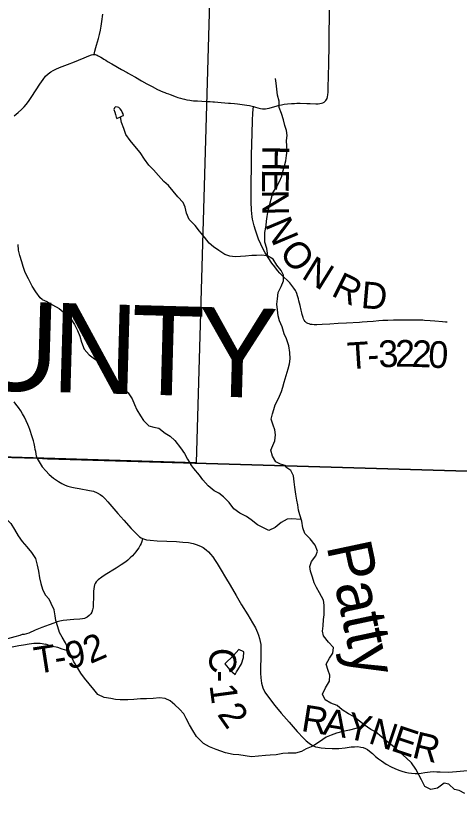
# Model space of a CAD drawing. Extents: x 0 to 34, y 0 to 22.
# Drawn here: x 2.916 to 3.856, y 14.912 to 16.577 of the extents above; entities that cross this region are included whole.
import ezdxf

# ---------------------------------------------------------------- set-up
doc = ezdxf.new("R2010")
doc.units = 0
for name, color, linetype in [('GM_X_Corporation', 7, 'Continuous'), ('GM_X_County_Road', 7, 'Continuous'), ('GM_X_County_Road_Text', 7, 'Continuous'), ('GM_X_County_Text', 7, 'Continuous'), ('GM_X_Minor_Lake', 7, 'Continuous'), ('GM_X_Minor_River', 7, 'Continuous'), ('GM_X_Minor_River_Text', 7, 'Continuous'), ('GM_X_Township_Road', 7, 'Continuous'), ('GM_X_Township_Road_Text', 7, 'Continuous')]:
    doc.layers.add(name, color=color, linetype=linetype)

msp = doc.modelspace()

# ---------------------------------------------------------------- linework, layer by layer
at = {"layer": 'GM_X_Corporation'}
for points in [[(2.1, 20.9), (2.1, 15.6606), (2.9609, 15.6375), (2.9828, 15.6366), (4.3545, 15.5959)], [(2.1, 20.9), (2.1, 15.6606), (2.9609, 15.6375), (2.9828, 15.6366), (4.3545, 15.5959)], [(4.3545, 15.5959), (2.9828, 15.6366), (2.9609, 15.6375), (2.1, 15.6606), (2.1, 14.1), (8.9, 14.1)]]:
    msp.add_lwpolyline(points, dxfattribs=at)
for points in [[(2.3008, 16.6793), (3.3284, 16.656), (3.2981, 15.6275), (2.3289, 15.6573), (2.2815, 15.6586)], [(2.1, 15.6606), (2.1, 14.1), (4.3124, 14.1), (4.324, 14.5949), (4.3241, 14.5964), (4.3352, 14.9629), (4.3354, 14.967), (4.3388, 15.081), (4.3545, 15.5959), (2.9828, 15.6366), (2.9609, 15.6375)]]:
    msp.add_lwpolyline(points, close=True, dxfattribs=at)
at = {"layer": 'GM_X_County_Road'}
for points in [[(3.42, 16.3836), (3.4243, 16.3822), (3.4291, 16.3809), (3.4351, 16.3795), (3.4394, 16.3788), (3.4425, 16.3787), (3.4456, 16.3788), (3.4493, 16.3793), (3.4535, 16.3802), (3.46, 16.3823), (3.4682, 16.3848), (3.4742, 16.3864), (3.4797, 16.3876), (3.4852, 16.3886), (3.4919, 16.3895), (3.5006, 16.3901), (3.5068, 16.3904), (3.5117, 16.3906), (3.5192, 16.3907), (3.5328, 16.3905), (3.5403, 16.3903), (3.5521, 16.3898), (3.557, 16.3898), (3.5608, 16.39), (3.5644, 16.3907), (3.5673, 16.3917), (3.5695, 16.3929), (3.5715, 16.3943), (3.5737, 16.3965), (3.575, 16.3986), (3.576, 16.4008), (3.5771, 16.4044), (3.5778, 16.4087), (3.5781, 16.4143), (3.5784, 16.4279), (3.5788, 16.4447), (3.5794, 16.4789), (3.5801, 16.5105), (3.5803, 16.5223), (3.5806, 16.549), (3.5809, 16.5652), (3.5815, 16.5882)], [(2.9123, 16.364), (2.921, 16.371), (2.9279, 16.3773), (2.9334, 16.3831), (2.9378, 16.3883), (2.9427, 16.3948), (2.9498, 16.405), (2.9667, 16.431), (2.9737, 16.4413), (2.979, 16.4481), (2.9844, 16.4533), (2.9898, 16.4574), (2.9952, 16.4606), (3.0008, 16.4632), (3.0088, 16.4665), (3.0257, 16.4729), (3.0401, 16.4785), (3.0486, 16.4821), (3.0611, 16.4874), (3.0709, 16.4914), (3.0761, 16.4934), (3.0791, 16.4941), (3.0821, 16.4944)], [(3.0821, 16.4944), (3.084, 16.4943), (3.0864, 16.4938), (3.0881, 16.4931), (3.0908, 16.4916), (3.0961, 16.4883), (3.0998, 16.4861), (3.1024, 16.4844), (3.1067, 16.4819), (3.1103, 16.4796), (3.1194, 16.4743), (3.1398, 16.4624), (3.1517, 16.4557), (3.1545, 16.4543), (3.1593, 16.4518), (3.1699, 16.4458), (3.1827, 16.4383), (3.1935, 16.4322), (3.205, 16.4261), (3.2167, 16.4202), (3.228, 16.4152), (3.2321, 16.4136), (3.2349, 16.4124), (3.2395, 16.4105), (3.243, 16.4092), (3.2557, 16.4042), (3.2597, 16.4028), (3.265, 16.4013), (3.2703, 16.3999), (3.2739, 16.3992), (3.2787, 16.3983), (3.2848, 16.3973), (3.2884, 16.3968), (3.2928, 16.3962), (3.297, 16.3959), (3.3, 16.3957), (3.3012, 16.3957), (3.3197, 16.3947), (3.3283, 16.3942), (3.3339, 16.3937), (3.337, 16.3935), (3.3512, 16.3924), (3.3673, 16.3912), (3.371, 16.3908), (3.3797, 16.39), (3.3858, 16.3893), (3.3957, 16.3881), (3.4061, 16.3867), (3.4116, 16.3857), (3.42, 16.3836)], [(2.9611, 15.637), (2.9599, 15.642), (2.9589, 15.6467), (2.958, 15.6515), (2.9572, 15.6564), (2.9561, 15.6619), (2.9548, 15.6686), (2.9533, 15.6746), (2.9509, 15.6832), (2.9457, 15.6984), (2.9435, 15.7041), (2.9414, 15.7092), (2.9379, 15.7172), (2.9343, 15.7244), (2.9304, 15.7315), (2.9266, 15.7379), (2.9217, 15.7451), (2.9161, 15.7525), (2.9121, 15.7572)], [(2.9611, 15.637), (2.9721, 15.6194), (2.9792, 15.6108), (2.9868, 15.603), (2.9961, 15.5952), (3.0064, 15.5882), (3.0134, 15.5838), (3.0202, 15.5806), (3.0264, 15.5782), (3.0349, 15.5758), (3.0419, 15.5745), (3.0501, 15.573), (3.0723, 15.5693), (3.0808, 15.5674), (3.0883, 15.5644), (3.095, 15.5604), (3.0996, 15.5569), (3.1049, 15.5523), (3.1112, 15.5451), (3.1319, 15.5206), (3.1448, 15.506), (3.1608, 15.4887), (3.1697, 15.479), (3.1749, 15.474), (3.1782, 15.4711), (3.1814, 15.4687), (3.1849, 15.4669), (3.1932, 15.4646), (3.2008, 15.4637), (3.2158, 15.4625), (3.2566, 15.4605), (3.2631, 15.4602), (3.2699, 15.4597), (3.2824, 15.4584), (3.292, 15.4566), (3.3003, 15.4538), (3.3089, 15.4504), (3.3135, 15.4478), (3.3194, 15.4434), (3.3245, 15.4388), (3.3291, 15.4338), (3.3336, 15.428), (3.3387, 15.4206), (3.3426, 15.4141), (3.3514, 15.3999), (3.3609, 15.3844), (3.3705, 15.3683), (3.3833, 15.3462), (3.3947, 15.3267), (3.4083, 15.3049), (3.4179, 15.2881), (3.424, 15.2774), (3.4286, 15.268), (3.4309, 15.2621), (3.433, 15.2553), (3.4344, 15.249), (3.4352, 15.2421), (3.4355, 15.237), (3.4353, 15.2245), (3.4352, 15.2119), (3.4347, 15.1957), (3.4345, 15.1812), (3.4352, 15.1713), (3.4369, 15.1603), (3.4401, 15.1502), (3.4442, 15.1409), (3.4537, 15.1276), (3.4654, 15.1131), (3.479, 15.0969), (3.4959, 15.0775), (3.5124, 15.0577), (3.5261, 15.0432), (3.5316, 15.038), (3.5378, 15.0329), (3.5454, 15.0283), (3.5516, 15.0255), (3.5564, 15.0241), (3.5638, 15.0229), (3.5723, 15.022), (3.5866, 15.0214), (3.601, 15.0218), (3.6145, 15.0231), (3.6274, 15.0249), (3.6342, 15.0255), (3.6411, 15.0256), (3.6478, 15.0248), (3.6527, 15.0236), (3.6576, 15.0215), (3.6619, 15.0192), (3.6659, 15.0163), (3.672, 15.0108), (3.679, 15.005), (3.6854, 14.9997), (3.6915, 14.9951), (3.7011, 14.9886), (3.7119, 14.9828), (3.7198, 14.979), (3.7282, 14.9757), (3.7345, 14.9736), (3.7416, 14.9716), (3.7486, 14.9703), (3.7554, 14.9694), (3.7627, 14.9689), (3.7691, 14.9689), (3.7758, 14.9692), (3.7834, 14.9705), (3.789, 14.9717), (3.7943, 14.972), (3.8017, 14.9725), (3.8086, 14.9723), (3.8158, 14.9719), (3.8343, 14.9714), (3.8822, 14.9757)]]:
    msp.add_lwpolyline(points, dxfattribs=at)
at = {"layer": 'GM_X_Minor_Lake'}
for points in [[(3.1403, 16.3753), (3.1369, 16.3786), (3.1346, 16.3817), (3.1312, 16.3828), (3.127, 16.3831), (3.1255, 16.3812), (3.124, 16.3778), (3.1256, 16.3717), (3.1275, 16.3672), (3.1287, 16.3611), (3.1299, 16.3581), (3.1382, 16.362)], [(3.1382, 16.362), (3.1419, 16.3639), (3.1442, 16.365), (3.1434, 16.3684), (3.1411, 16.3722), (3.1403, 16.3753)], [(3.3839, 15.1842), (3.3864, 15.1885), (3.3947, 15.2015), (3.3988, 15.2147), (3.3992, 15.2269), (3.3889, 15.2314), (3.3776, 15.2192), (3.3591, 15.2013)], [(3.3591, 15.2013), (3.3698, 15.1885), (3.3808, 15.1787), (3.3839, 15.1842)]]:
    msp.add_lwpolyline(points, dxfattribs=at)
at = {"layer": 'GM_X_Minor_River'}
for points in [[(3.4496, 16.0674), (3.4496, 16.073), (3.448, 16.0825), (3.4437, 16.0961), (3.4443, 16.1166), (3.4465, 16.1311), (3.4476, 16.1406), (3.449, 16.1508), (3.4508, 16.163), (3.4549, 16.1767), (3.4571, 16.1873), (3.4612, 16.2006), (3.4698, 16.214), (3.4754, 16.2246), (3.4799, 16.2364), (3.4832, 16.2479), (3.4858, 16.2577), (3.4884, 16.2688), (3.4902, 16.2798), (3.4913, 16.2897), (3.4904, 16.2995), (3.4903, 16.312), (3.4914, 16.3223), (3.4898, 16.3329), (3.4867, 16.3439), (3.4836, 16.3556), (3.4793, 16.3693), (3.4747, 16.3821), (3.4742, 16.3954), (3.4711, 16.4079), (3.4695, 16.4208), (3.4679, 16.4333), (3.4666, 16.4435)], [(3.4888, 15.6185), (3.4873, 15.6221), (3.4774, 15.6251), (3.4675, 15.6299), (3.4603, 15.642), (3.4564, 15.6549), (3.4609, 15.6644), (3.4653, 15.6743), (3.4668, 15.6872), (3.4655, 15.6975), (3.4617, 15.7077), (3.4574, 15.7206), (3.46, 15.7316), (3.463, 15.7411), (3.4659, 15.751), (3.473, 15.7643), (3.4794, 15.7788), (3.4823, 15.7883), (3.4853, 15.7986), (3.4894, 15.8134), (3.4934, 15.8271), (3.496, 15.8381), (3.4974, 15.8488), (3.497, 15.862), (3.4946, 15.8761), (3.4899, 15.8912), (3.4853, 15.9018), (3.481, 15.9162), (3.4749, 15.929), (3.4721, 15.9396), (3.4709, 15.9521), (3.4697, 15.9643), (3.4711, 15.9761), (3.4726, 15.9893), (3.4789, 16.0019), (3.4834, 16.0141), (3.4833, 16.0259), (3.479, 16.0357), (3.4695, 16.0474), (3.4614, 16.0598), (3.45, 16.0673), (3.436, 16.0684), (3.4265, 16.0679), (3.4163, 16.0674), (3.403, 16.0662), (3.3924, 16.0654), (3.381, 16.0649), (3.37, 16.0663), (3.3594, 16.07), (3.3468, 16.0786), (3.3354, 16.0858), (3.3258, 16.094), (3.3159, 16.1069), (3.3056, 16.1193), (3.296, 16.1317), (3.2838, 16.1442), (3.2776, 16.1574), (3.2753, 16.1703), (3.2706, 16.1801), (3.2596, 16.1922), (3.2496, 16.2042), (3.2397, 16.2159), (3.2298, 16.2246), (3.2187, 16.2374), (3.208, 16.2494), (3.198, 16.2592), (3.1889, 16.2724), (3.1797, 16.286), (3.1686, 16.2996), (3.1582, 16.3116), (3.149, 16.3245), (3.1448, 16.3373), (3.1401, 16.3502), (3.1376, 16.3617)], [(2.9721, 15.9743), (2.9676, 15.9776), (2.9583, 15.9908), (2.9503, 16.0029), (2.9429, 16.0179), (2.936, 16.0319), (2.9313, 16.0444), (2.9285, 16.0542), (2.9246, 16.0674), (2.9215, 16.0787), (2.9206, 16.0912)], [(2.9721, 15.9743), (2.9814, 15.9702), (2.9939, 15.9631), (3.0076, 15.9549), (3.0206, 15.9444), (3.0324, 15.9331), (3.0405, 15.921), (3.047, 15.9089), (3.0513, 15.8968), (3.0555, 15.8835), (3.061, 15.8692), (3.0717, 15.8571), (3.0827, 15.8481), (3.0957, 15.8372), (3.106, 15.8274), (3.1193, 15.8142), (3.1297, 15.8029), (3.1415, 15.7901), (3.1545, 15.7766), (3.1625, 15.7637), (3.1676, 15.7516), (3.1726, 15.7399), (3.1802, 15.7274), (3.1868, 15.7176), (3.1982, 15.7063), (3.2089, 15.7034), (3.2195, 15.7016), (3.2328, 15.6907), (3.2431, 15.6847), (3.2534, 15.6753)], [(3.2534, 15.6753), (3.2649, 15.6594), (3.2737, 15.6474), (3.2799, 15.6353), (3.2874, 15.6239)], [(2.8315, 15.6361), (2.8402, 15.6248), (2.8483, 15.6116), (2.8594, 15.5965), (2.8655, 15.5848), (2.8743, 15.5713), (2.8831, 15.56), (2.8866, 15.5467), (2.8875, 15.5339), (2.8906, 15.5225), (2.896, 15.5085), (2.9052, 15.4988), (2.9132, 15.4863), (2.9209, 15.4731), (2.9293, 15.461), (2.9389, 15.4494), (2.9488, 15.4373), (2.9576, 15.4245), (2.9611, 15.4105), (2.9639, 15.398), (2.9663, 15.384), (2.969, 15.3719), (2.9725, 15.3598), (2.9782, 15.3476)], [(3.5212, 15.5073), (3.5009, 15.5089), (3.4911, 15.5081), (3.4783, 15.5012), (3.4658, 15.4906), (3.4526, 15.4845), (3.4381, 15.4912), (3.4287, 15.4961), (3.415, 15.5071), (3.4048, 15.5142), (3.3911, 15.521), (3.3782, 15.5305), (3.3683, 15.5433), (3.3565, 15.5558), (3.3467, 15.5633), (3.3368, 15.5686), (3.3239, 15.5792), (3.3125, 15.5916), (3.3057, 15.6015), (3.2935, 15.6158), (3.2874, 15.6239)], [(3.5896, 15.2359), (3.5793, 15.2472), (3.5687, 15.2608), (3.5664, 15.2707), (3.5675, 15.282), (3.5682, 15.2953), (3.5697, 15.3056), (3.5701, 15.3162), (3.5696, 15.326), (3.5681, 15.3366), (3.5601, 15.3521), (3.5536, 15.3635), (3.5487, 15.3733), (3.5452, 15.3851), (3.5407, 15.398), (3.5395, 15.4078), (3.5429, 15.4181), (3.5519, 15.4306), (3.5557, 15.4401), (3.5511, 15.453), (3.5405, 15.4666), (3.5291, 15.4775), (3.5245, 15.49), (3.5222, 15.504), (3.518, 15.5177), (3.5157, 15.5275), (3.5137, 15.5389), (3.5118, 15.5487), (3.5095, 15.5612), (3.5076, 15.576), (3.506, 15.5878), (3.5045, 15.5999), (3.4988, 15.6112), (3.4888, 15.6185)], [(3.6566, 15.0707), (3.6367, 15.0639), (3.6238, 15.0608), (3.6094, 15.0578), (3.5958, 15.0539), (3.5845, 15.0501), (3.5739, 15.0455), (3.5599, 15.0356), (3.5459, 15.0264), (3.5319, 15.0207), (3.5217, 15.0154), (3.5092, 15.0119), (3.4933, 15.0119), (3.482, 15.0111), (3.468, 15.0084), (3.4555, 15.0072), (3.4453, 15.0068), (3.4309, 15.0052), (3.4157, 15.004), (3.4025, 15.0059), (3.3888, 15.0081), (3.3767, 15.0092), (3.3604, 15.0125), (3.3407, 15.0193), (3.3263, 15.0249), (3.3138, 15.0321), (3.2994, 15.0468), (3.291, 15.0601), (3.2842, 15.0718), (3.2769, 15.085), (3.2723, 15.0949), (3.2629, 15.1051), (3.2534, 15.1142), (3.2435, 15.1228), (3.2325, 15.1274), (3.2204, 15.1292), (3.2075, 15.1277), (3.1931, 15.1272), (3.1806, 15.1268), (3.1662, 15.1256), (3.1534, 15.1248), (3.1375, 15.1248), (3.1276, 15.1259), (3.1174, 15.1277), (3.1034, 15.1296), (3.0901, 15.136), (3.081, 15.1469), (3.0711, 15.1587), (3.0612, 15.1711), (3.0536, 15.1817), (3.0471, 15.1923), (3.0384, 15.2071), (3.0323, 15.2196), (3.0266, 15.2328), (3.0212, 15.2461), (3.0144, 15.2578), (3.0087, 15.268), (3.0049, 15.2797), (3.0007, 15.2934), (2.9991, 15.3032), (2.9972, 15.3157), (2.9907, 15.329), (2.9865, 15.3388), (2.9782, 15.3476)], [(2.9084, 15.2372), (2.9224, 15.2404), (2.9322, 15.2416), (2.9439, 15.2436), (2.9541, 15.2448), (2.9677, 15.2449), (2.9792, 15.243)], [(3.0288, 15.2278), (3.0145, 15.2324), (3.005, 15.2361), (2.9902, 15.2391), (2.9792, 15.243)], [(3.8684, 14.9263), (3.8559, 14.9327), (3.8465, 14.9346), (3.8343, 14.9459), (3.8245, 14.9478), (3.8101, 14.9375), (3.7961, 14.9344), (3.7832, 14.9412), (3.7763, 14.9548), (3.7703, 14.9654), (3.7645, 14.9779), (3.7554, 14.9911), (3.7436, 15.0021), (3.7319, 15.0127), (3.7178, 15.0255), (3.7049, 15.0353), (3.6924, 15.0455), (3.6787, 15.0568), (3.6685, 15.0621), (3.6548, 15.0719), (3.645, 15.0799), (3.6324, 15.0897), (3.6218, 15.0953), (3.6082, 15.1036), (3.5972, 15.1127), (3.5843, 15.1176), (3.5721, 15.1251), (3.5664, 15.1372), (3.5724, 15.1501), (3.5811, 15.1642), (3.5822, 15.1775), (3.5784, 15.1873), (3.5742, 15.2009), (3.5813, 15.2135), (3.5885, 15.2237), (3.5896, 15.2359)]]:
    msp.add_lwpolyline(points, dxfattribs=at)
at = {"layer": 'GM_X_Township_Road'}
for points in [[(3.0821, 16.4944), (3.0837, 16.5014), (3.0856, 16.5093), (3.087, 16.514), (3.089, 16.5212), (3.0912, 16.5283), (3.0936, 16.5367), (3.0956, 16.5458), (3.0972, 16.5543), (3.0986, 16.5642), (3.1004, 16.5796)], [(3.8309, 15.9261), (3.8272, 15.9264), (3.821, 15.9267), (3.8043, 15.9282), (3.7945, 15.9292), (3.7827, 15.9301), (3.779, 15.9303), (3.7747, 15.9305), (3.7685, 15.9307), (3.7598, 15.9308), (3.7455, 15.9308), (3.7306, 15.9306), (3.7275, 15.9305), (3.7257, 15.9305), (3.7232, 15.9304), (3.7213, 15.9304), (3.7188, 15.9304), (3.717, 15.9303), (3.7046, 15.93), (3.6984, 15.9297), (3.6941, 15.9295), (3.686, 15.929), (3.6736, 15.9279), (3.6613, 15.9269), (3.6507, 15.9263), (3.6446, 15.9259), (3.6175, 15.9242), (3.5996, 15.9231), (3.5822, 15.922), (3.5655, 15.9212), (3.5543, 15.9208), (3.5487, 15.9208), (3.5444, 15.9212), (3.5407, 15.9216), (3.5377, 15.9225), (3.5354, 15.9235), (3.5327, 15.9248), (3.5304, 15.9268), (3.5295, 15.9277), (3.5275, 15.9308), (3.5261, 15.9336), (3.525, 15.9365), (3.5234, 15.9425), (3.5224, 15.9461), (3.5211, 15.9515), (3.5186, 15.9618), (3.5163, 15.9714), (3.5153, 15.9757), (3.5135, 15.9823), (3.512, 15.987), (3.5102, 15.9909), (3.5087, 15.9937), (3.5058, 15.9984), (3.5013, 16.0044), (3.4969, 16.0096), (3.4939, 16.0127), (3.4822, 16.0239), (3.4761, 16.0301), (3.4712, 16.0357), (3.465, 16.0434), (3.4591, 16.0515), (3.4508, 16.0638), (3.4447, 16.0736), (3.4414, 16.0799), (3.4354, 16.0915), (3.4308, 16.1025), (3.4282, 16.1089), (3.424, 16.1215), (3.4212, 16.1308), (3.4191, 16.1389), (3.4178, 16.1448), (3.4169, 16.1496), (3.4159, 16.1639), (3.4151, 16.1816), (3.415, 16.2022), (3.4148, 16.2124), (3.4157, 16.2643), (3.4159, 16.2808), (3.4168, 16.3273), (3.4177, 16.3535), (3.4186, 16.3701), (3.42, 16.3836)], [(3.1849, 15.4669), (3.1829, 15.4609), (3.1815, 15.4566), (3.1799, 15.4529), (3.1769, 15.4475), (3.1742, 15.4437), (3.1706, 15.4389), (3.1666, 15.4344), (3.163, 15.4306), (3.1583, 15.4259), (3.1532, 15.4213), (3.1489, 15.4176), (3.1396, 15.4113), (3.1288, 15.4043), (3.1056, 15.39), (3.098, 15.3852), (3.0903, 15.3796), (3.0864, 15.3755), (3.0843, 15.372), (3.0829, 15.3687), (3.0819, 15.3654), (3.081, 15.3602), (3.0807, 15.3556), (3.0804, 15.3487), (3.0796, 15.3218), (3.0784, 15.3161), (3.077, 15.3111), (3.075, 15.3072), (3.0716, 15.3035), (3.0675, 15.3004), (3.0619, 15.2977), (3.0575, 15.2967), (3.0516, 15.2961), (3.0391, 15.2954), (3.0309, 15.2949), (3.0242, 15.2942), (3.0166, 15.2934), (3.0095, 15.2918), (3.0037, 15.2902), (2.9967, 15.2877), (2.9864, 15.2841), (2.9709, 15.2782), (2.9572, 15.2724), (2.9435, 15.2667), (2.9334, 15.2638), (2.929, 15.2633), (2.9241, 15.2617)], [(2.9241, 15.2617), (2.9141, 15.2586), (2.8982, 15.2544), (2.4136, 15.1813)]]:
    msp.add_lwpolyline(points, dxfattribs=at)

# ---------------------------------------------------------------- texts
at = {"layer": 'GM_X_County_Road_Text'}
for s, rotation, p in [('C', 268.4699, (3.3272, 15.2357)), ('-', 270.0924, (3.326, 15.1873)), ('1', 277.6209, (3.3265, 15.1559)), ('2', 304.9441, (3.3418, 15.0939)), ('R', 350.9702, (3.5193, 15.059)), ('A', 350.9467, (3.5654, 15.0517)), ('Y', 347.8142, (3.614, 15.044)), ('N', 341.58, (3.6612, 15.0339)), ('E', 341.5325, (3.7087, 15.0181)), ('R', 346.4844, (3.7541, 15.0031))]:
    msp.add_text(s, height=0.0568, rotation=rotation, dxfattribs=at).set_placement(p)
at = {"layer": 'GM_X_County_Text'}
for s, rotation, p in [('U', 358.2572, (2.8222, 15.7833)), ('N', 358.3498, (2.9899, 15.7782)), ('T', 358.4392, (3.1577, 15.7734)), ('Y', 358.4432, (3.2993, 15.7695))]:
    msp.add_text(s, height=0.1894, rotation=rotation, dxfattribs=at).set_placement(p)
at = {"layer": 'GM_X_Minor_River_Text'}
msp.add_text('Patty', height=0.09469, rotation=282.0053, dxfattribs=at).set_placement((3.5746, 15.4513))
at = {"layer": 'GM_X_Township_Road_Text'}
for s, rotation, p in [('H', 269.2058, (3.4391, 16.3015)), ('E', 269.2608, (3.4384, 16.2515)), ('N', 271.0346, (3.4378, 16.2071)), ('N', 292.7734, (3.4436, 16.1342)), ('O', 309.7798, (3.4724, 16.0724)), ('N', 328.1517, (3.5194, 16.0209)), ('R', 333.499, (3.5825, 15.9837)), ('D', 355.0626, (3.6466, 15.9566)), ('T', 3.6902, (3.6206, 15.826)), ('3', 2.3894, (3.686, 15.8301)), ('2', 0.1717, (3.7203, 15.8315)), ('2', 357.8684, (3.7547, 15.8316)), ('0', 356.7587, (3.7894, 15.8303)), ('-', 3.4054, (3.6629, 15.8287)), ('9', 10.0796, (3.0258, 15.1902)), ('2', 23.4143, (3.074, 15.2005)), ('T', 8.9156, (2.9595, 15.1797)), ('-', 9.1284, (3.0017, 15.1863))]:
    msp.add_text(s, height=0.0568, rotation=rotation, dxfattribs=at).set_placement(p)

doc.saveas('drawing.dxf')
